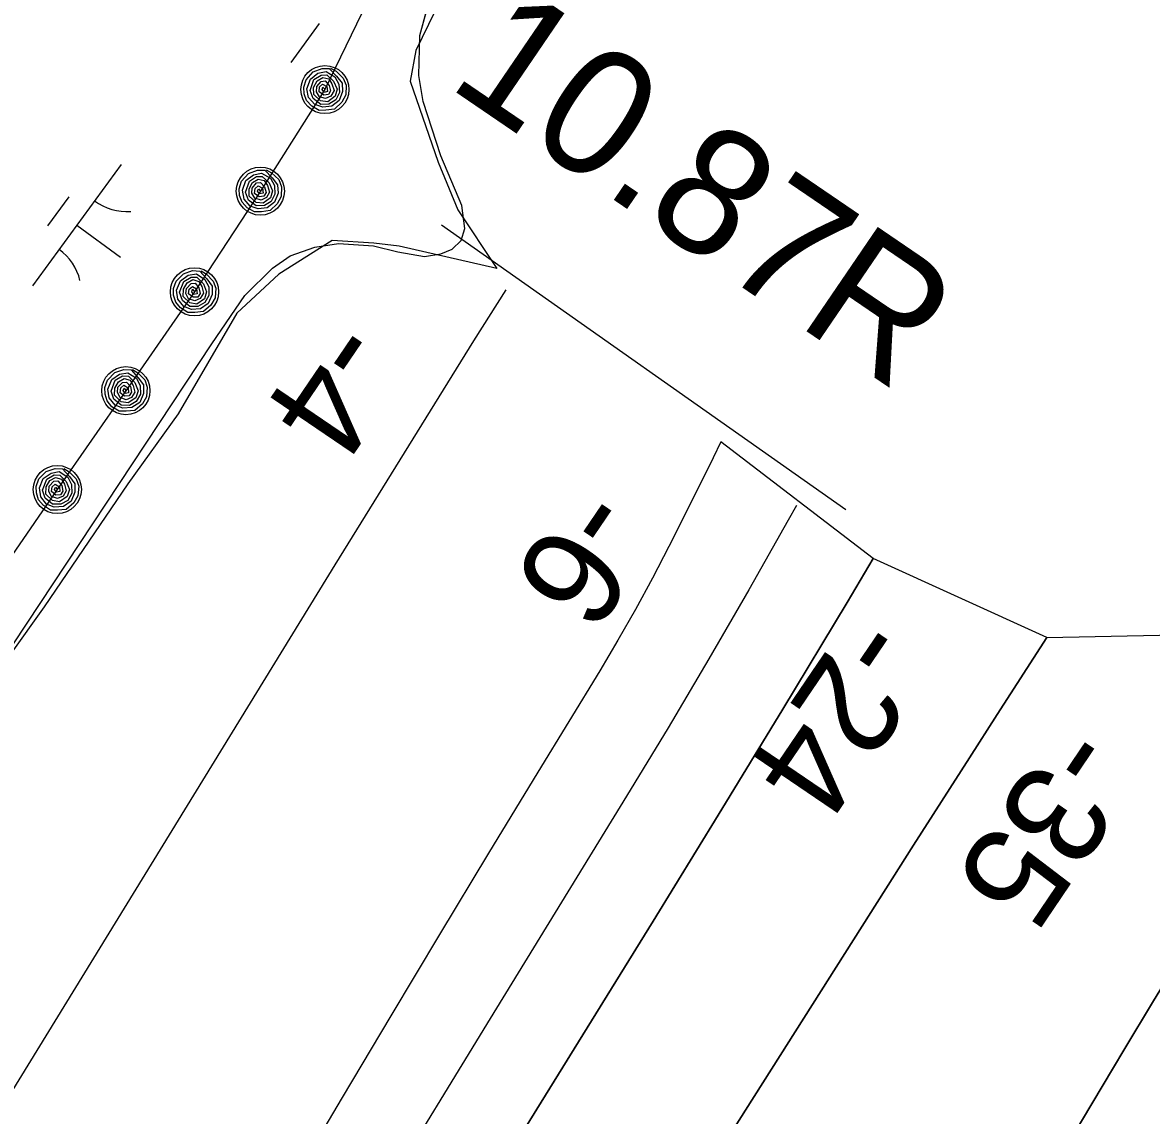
# Model space of a CAD drawing. Extents: x 3905714 to 3926767, y 183354 to 205755.
# Drawn here: x 3916141.8 to 3916517, y 193587.6 to 193950.9 of the extents above; entities that cross this region are included whole.
import ezdxf

# ---------------------------------------------------------------- set-up
doc = ezdxf.new("R2010")
doc.units = 0
for name, color, linetype in [('V-LEVE-TOET', 7, 'Continuous'), ('V-RIVR-EDGE', 7, 'Continuous'), ('V-RIVR-RANG', 7, 'Continuous'), ('V-RRAP-FSHR', 7, 'Continuous'), ('V-STRM-FMON', 7, 'Continuous'), ('V-TOPO-DPTH', 7, 'Continuous'), ('V-TOPO-MINR', 7, 'Continuous'), ('V-TOPO-SHOR', 7, 'Continuous'), ('V-WETL-SWMP', 7, 'Continuous')]:
    doc.layers.add(name, color=color, linetype=linetype)

msp = doc.modelspace()

# ---------------------------------------------------------------- linework, layer by layer
at = {"layer": 'V-LEVE-TOET'}
msp.add_line((3916280.98, 193883.63), (3916415.48, 193789.03), dxfattribs=at)
at = {"layer": 'V-RIVR-EDGE'}
msp.add_lwpolyline([(3916289.23, 193976), (3916272.51, 193941.62), (3916270.65, 193931.4), (3916279.94, 193904.46), (3916286.44, 193888.66), (3916299.45, 193869.15), (3916266.93, 193876.58), (3916258.57, 193877.51), (3916244.63, 193878.44), (3916226.97, 193867.29), (3916213.04, 193854.28), (3916193.52, 193820.83), (3916176.8, 193797.6), (3916148.92, 193756.71), (3916125.69, 193724.19), (3916086.66, 193672.15), (3916050.42, 193617.33), (3916027.19, 193586.67)], dxfattribs=at)
at = {"layer": 'V-RRAP-FSHR'}
for points in [[(3916259.73, 193964.8), (3916242.28, 193928.59), (3916220.81, 193894.84), (3916198.92, 193861.37), (3916176.12, 193828.51), (3916153.31, 193795.65), (3916130.5, 193762.79), (3916107.69, 193729.93), (3916084.88, 193697.69), (3916061.18, 193664.99), (3916036.51, 193633.38), (3916011.99, 193601.77), (3915987.48, 193570.16), (3915966.79, 193535.97), (3915946.65, 193501.41), (3915926.51, 193466.85), (3915906.37, 193432.29), (3915886.23, 193397.73), (3915866.31, 193363.43), (3915846.41, 193328.35), (3915826.5, 193293.65), (3915806.52, 193259), (3915786.5, 193224.37)], [(3916244.16, 193935.67), (3916245.97, 193934.66), (3916248.38, 193932.43), (3916249.35, 193930.05), (3916249.22, 193926.84), (3916247.92, 193924.41), (3916245.5, 193922.13), (3916242.62, 193921.74), (3916240.35, 193921.66), (3916237.87, 193923.06), (3916236.2, 193924.96), (3916235.39, 193927.17), (3916235.23, 193929.38), (3916235.99, 193931.88), (3916238.35, 193934.44), (3916241.31, 193935.61), (3916243.71, 193935.57), (3916246.16, 193933.04), (3916248.01, 193930.72), (3916248.15, 193927.93), (3916247.02, 193924.91), (3916244.53, 193923.06), (3916241.53, 193922.71), (3916238.89, 193923.63), (3916236.87, 193925.95), (3916236.3, 193928.88), (3916237.49, 193932.11), (3916239.97, 193934), (3916242.7, 193934.58), (3916245.59, 193932.85), (3916246.93, 193930.44), (3916247.14, 193927.6), (3916245.89, 193925.14), (3916243.63, 193923.77), (3916240.87, 193923.68), (3916238.37, 193925.59), (3916237.35, 193928.24), (3916238.61, 193931.92), (3916241.01, 193933.44), (3916242.92, 193933.45), (3916245.18, 193931.38), (3916246.3, 193928.73), (3916245.63, 193926.38), (3916243.2, 193924.56), (3916240.85, 193924.85), (3916238.56, 193926.92), (3916238.53, 193929.33), (3916239.71, 193931.46), (3916241.53, 193932.63), (3916243.53, 193932.12), (3916244.62, 193930.45), (3916245.3, 193928.25), (3916244.28, 193926.44), (3916242.52, 193925.58), (3916240.43, 193926.22), (3916239.47, 193927.87), (3916239.59, 193929.63), (3916241.04, 193931.31), (3916242.36, 193931.48), (3916243.7, 193930), (3916244.18, 193928.13), (3916243.44, 193926.91), (3916241.88, 193926.75), (3916240.35, 193927.83), (3916240.52, 193929.46), (3916241.5, 193930.36), (3916242.95, 193929.57), (3916243.16, 193927.95), (3916242.02, 193927.67), (3916241.36, 193928.61), (3916241.63, 193929.41), (3916242.31, 193928.63)], [(3916222.69, 193901.92), (3916224.51, 193900.9), (3916226.91, 193898.68), (3916227.89, 193896.29), (3916227.75, 193893.08), (3916226.45, 193890.65), (3916224.03, 193888.38), (3916221.15, 193887.99), (3916218.88, 193887.91), (3916216.41, 193889.31), (3916214.74, 193891.2), (3916213.93, 193893.42), (3916213.77, 193895.63), (3916214.53, 193898.13), (3916216.89, 193900.69), (3916219.85, 193901.86), (3916222.25, 193901.82), (3916224.7, 193899.29), (3916226.55, 193896.97), (3916226.68, 193894.18), (3916225.56, 193891.15), (3916223.06, 193889.3), (3916220.07, 193888.96), (3916217.43, 193889.87), (3916215.4, 193892.2), (3916214.84, 193895.12), (3916216.03, 193898.36), (3916218.51, 193900.24), (3916221.24, 193900.83), (3916224.13, 193899.1), (3916225.47, 193896.68), (3916225.68, 193893.85), (3916224.42, 193891.39), (3916222.16, 193890.02), (3916219.41, 193889.93), (3916216.91, 193891.83), (3916215.89, 193894.49), (3916217.15, 193898.16), (3916219.54, 193899.69), (3916221.45, 193899.69), (3916223.71, 193897.63), (3916224.83, 193894.98), (3916224.17, 193892.62), (3916221.73, 193890.81), (3916219.38, 193891.09), (3916217.1, 193893.17), (3916217.07, 193895.58), (3916218.25, 193897.71), (3916220.06, 193898.87), (3916222.06, 193898.36), (3916223.16, 193896.7), (3916223.84, 193894.5), (3916222.82, 193892.68), (3916221.06, 193891.83), (3916218.97, 193892.46), (3916218.01, 193894.11), (3916218.12, 193895.88), (3916219.57, 193897.56), (3916220.89, 193897.72), (3916222.24, 193896.24), (3916222.72, 193894.38), (3916221.98, 193893.15), (3916220.42, 193893), (3916218.89, 193894.08), (3916219.05, 193895.7), (3916220.04, 193896.6), (3916221.49, 193895.82), (3916221.7, 193894.19), (3916220.55, 193893.92), (3916219.9, 193894.85), (3916220.17, 193895.65), (3916220.85, 193894.87)], [(3916201.09, 193868.37), (3916202.86, 193867.28), (3916205.17, 193864.96), (3916206.05, 193862.54), (3916205.79, 193859.33), (3916204.39, 193856.96), (3916201.88, 193854.78), (3916198.98, 193854.51), (3916196.71, 193854.52), (3916194.3, 193856.02), (3916192.7, 193857.98), (3916191.98, 193860.23), (3916191.92, 193862.44), (3916192.78, 193864.91), (3916195.23, 193867.37), (3916198.24, 193868.42), (3916200.64, 193868.29), (3916202.98, 193865.66), (3916204.74, 193863.27), (3916204.76, 193860.47), (3916203.51, 193857.49), (3916200.95, 193855.75), (3916197.94, 193855.52), (3916195.34, 193856.54), (3916193.41, 193858.95), (3916192.96, 193861.9), (3916194.28, 193865.08), (3916196.84, 193866.86), (3916199.59, 193867.34), (3916202.41, 193865.49), (3916203.65, 193863.03), (3916203.74, 193860.18), (3916202.39, 193857.77), (3916200.08, 193856.49), (3916197.32, 193856.52), (3916194.9, 193858.52), (3916193.99, 193861.22), (3916195.4, 193864.84), (3916197.85, 193866.27), (3916199.75, 193866.19), (3916201.93, 193864.04), (3916202.94, 193861.34), (3916202.19, 193859.02), (3916199.68, 193857.31), (3916197.34, 193857.68), (3916195.14, 193859.85), (3916195.21, 193862.26), (3916196.47, 193864.34), (3916198.34, 193865.43), (3916200.31, 193864.84), (3916201.34, 193863.14), (3916201.93, 193860.91), (3916200.84, 193859.14), (3916199.05, 193858.35), (3916196.98, 193859.07), (3916196.09, 193860.76), (3916196.28, 193862.52), (3916197.79, 193864.14), (3916199.12, 193864.25), (3916200.4, 193862.71), (3916200.81, 193860.83), (3916200.01, 193859.64), (3916198.45, 193859.55), (3916196.96, 193860.68), (3916197.2, 193862.3), (3916198.22, 193863.16), (3916199.63, 193862.32), (3916199.78, 193860.69), (3916198.62, 193860.46), (3916198.01, 193861.42), (3916198.31, 193862.21), (3916198.96, 193861.4)], [(3916178.28, 193835.51), (3916180.05, 193834.42), (3916182.36, 193832.1), (3916183.24, 193829.68), (3916182.98, 193826.47), (3916181.58, 193824.1), (3916179.07, 193821.92), (3916176.18, 193821.65), (3916173.9, 193821.66), (3916171.49, 193823.16), (3916169.9, 193825.12), (3916169.17, 193827.37), (3916169.11, 193829.58), (3916169.97, 193832.05), (3916172.43, 193834.51), (3916175.43, 193835.56), (3916177.83, 193835.43), (3916180.18, 193832.8), (3916181.93, 193830.41), (3916181.95, 193827.61), (3916180.7, 193824.63), (3916178.14, 193822.89), (3916175.13, 193822.66), (3916172.53, 193823.68), (3916170.6, 193826.09), (3916170.16, 193829.04), (3916171.47, 193832.22), (3916174.03, 193834), (3916176.78, 193834.48), (3916179.6, 193832.63), (3916180.84, 193830.17), (3916180.93, 193827.32), (3916179.58, 193824.92), (3916177.27, 193823.64), (3916174.51, 193823.66), (3916172.09, 193825.66), (3916171.18, 193828.36), (3916172.59, 193831.98), (3916175.04, 193833.41), (3916176.95, 193833.33), (3916179.12, 193831.18), (3916180.14, 193828.48), (3916179.38, 193826.16), (3916176.87, 193824.45), (3916174.53, 193824.82), (3916172.33, 193826.99), (3916172.4, 193829.4), (3916173.67, 193831.48), (3916175.53, 193832.57), (3916177.51, 193831.98), (3916178.53, 193830.27), (3916179.12, 193828.05), (3916178.03, 193826.27), (3916176.24, 193825.49), (3916174.18, 193826.21), (3916173.28, 193827.9), (3916173.47, 193829.65), (3916174.98, 193831.27), (3916176.31, 193831.39), (3916177.6, 193829.85), (3916178, 193827.97), (3916177.21, 193826.78), (3916175.65, 193826.68), (3916174.16, 193827.82), (3916174.39, 193829.44), (3916175.41, 193830.3), (3916176.83, 193829.46), (3916176.97, 193827.83), (3916175.82, 193827.6), (3916175.2, 193828.56), (3916175.5, 193829.35), (3916176.15, 193828.54)], [(3916155.47, 193802.65), (3916157.24, 193801.56), (3916159.55, 193799.24), (3916160.43, 193796.82), (3916160.17, 193793.61), (3916158.77, 193791.24), (3916156.26, 193789.06), (3916153.37, 193788.79), (3916151.1, 193788.8), (3916148.68, 193790.3), (3916147.09, 193792.26), (3916146.37, 193794.51), (3916146.3, 193796.72), (3916147.16, 193799.19), (3916149.62, 193801.65), (3916152.62, 193802.7), (3916155.02, 193802.57), (3916157.37, 193799.94), (3916159.12, 193797.55), (3916159.15, 193794.75), (3916157.9, 193791.77), (3916155.33, 193790.03), (3916152.32, 193789.8), (3916149.72, 193790.82), (3916147.79, 193793.23), (3916147.35, 193796.18), (3916148.66, 193799.36), (3916151.22, 193801.14), (3916153.97, 193801.62), (3916156.79, 193799.77), (3916158.03, 193797.31), (3916158.12, 193794.46), (3916156.77, 193792.05), (3916154.46, 193790.77), (3916151.7, 193790.8), (3916149.28, 193792.8), (3916148.37, 193795.5), (3916149.78, 193799.12), (3916152.23, 193800.55), (3916154.14, 193800.47), (3916156.31, 193798.32), (3916157.33, 193795.62), (3916156.57, 193793.3), (3916154.06, 193791.59), (3916151.72, 193791.96), (3916149.52, 193794.13), (3916149.59, 193796.54), (3916150.86, 193798.62), (3916152.72, 193799.71), (3916154.7, 193799.12), (3916155.72, 193797.42), (3916156.31, 193795.19), (3916155.22, 193793.41), (3916153.43, 193792.63), (3916151.37, 193793.35), (3916150.48, 193795.04), (3916150.66, 193796.8), (3916152.18, 193798.42), (3916153.5, 193798.53), (3916154.79, 193796.99), (3916155.19, 193795.11), (3916154.4, 193793.92), (3916152.84, 193793.83), (3916151.35, 193794.96), (3916151.58, 193796.58), (3916152.6, 193797.44), (3916154.02, 193796.6), (3916154.17, 193794.97), (3916153.01, 193794.74), (3916152.39, 193795.7), (3916152.69, 193796.49), (3916153.34, 193795.68)]]:
    msp.add_lwpolyline(points, dxfattribs=at)
for centre in [(3916242.28, 193928.59), (3916220.82, 193894.84), (3916198.92, 193861.37), (3916176.12, 193828.51), (3916153.31, 193795.65)]:
    msp.add_circle(centre, 8, dxfattribs=at)
at = {"layer": 'V-TOPO-DPTH'}
for p, q in [((3916424.55, 193772.69), (3916373.89, 193811.54)), ((3916482.27, 193746.49), (3916424.55, 193772.69))]:
    msp.add_line(p, q, dxfattribs=at)
for points in [[(3916225.84, 193136.37), (3916507.9, 193609.29), (3916517.74, 193625.66), (3916527.65, 193641.98), (3916537.69, 193658.22), (3916547.79, 193674.42), (3916677.81, 193881.11), (3916726.25, 193958.01)], [(3916373.89, 193811.54), (3916371.32, 193806.17), (3916362.96, 193789.26), (3916356.59, 193776.68), (3916351.13, 193766.2), (3916345.51, 193755.82), (3916339.64, 193745.58), (3916333.61, 193735.42), (3916313.05, 193701.74), (3916296.68, 193674.78), (3916280.37, 193647.78), (3916264.18, 193620.71), (3916248.05, 193593.6), (3916135.82, 193404.03), (3916103.61, 193349.94), (3916071.24, 193295.95), (3916038.6, 193242.12)], [(3916079.15, 193209.31), (3916124.67, 193284.13), (3916170.32, 193358.88), (3916216.18, 193433.5), (3916262.16, 193508.04), (3916351.34, 193652.17), (3916373, 193687.4), (3916394.53, 193722.7), (3916415.86, 193758.13), (3916424.55, 193772.69)], [(3916424.55, 193772.69), (3916415.86, 193758.13), (3916394.53, 193722.7), (3916373, 193687.4), (3916351.34, 193652.17), (3916262.16, 193508.04), (3916216.18, 193433.5), (3916170.32, 193358.88), (3916124.67, 193284.13), (3916079.15, 193209.31)], [(3916161.87, 193242.13), (3916428.73, 193662.94), (3916437.96, 193677.46), (3916447.21, 193691.97), (3916456.5, 193706.46), (3916465.8, 193720.93), (3916482.27, 193746.49), (3916594.6, 193748.82)], [(3916594.6, 193748.82), (3916547.79, 193674.42), (3916537.69, 193658.22), (3916527.65, 193641.98), (3916517.74, 193625.66), (3916507.9, 193609.29), (3916225.84, 193136.37)], [(3916161.87, 193242.13), (3916428.73, 193662.94), (3916437.96, 193677.46), (3916447.21, 193691.97), (3916456.5, 193706.46), (3916465.8, 193720.93), (3916482.27, 193746.49)]]:
    msp.add_lwpolyline(points, dxfattribs=at)
at = {"layer": 'V-TOPO-MINR'}
for points in [[(3916726.25, 193958.01), (3916677.81, 193881.11), (3916547.79, 193674.42), (3916537.69, 193658.22), (3916527.65, 193641.98), (3916517.74, 193625.66), (3916507.9, 193609.29), (3916225.84, 193136.37)], [(3916302.39, 193862.02), (3916291.68, 193845.05), (3916280.12, 193826.48), (3916268.58, 193807.89), (3916257.09, 193789.28), (3916245.62, 193770.65), (3916060.21, 193468.76), (3916025.95, 193413.77), (3915991.21, 193359.08), (3915955.78, 193304.84), (3915919.87, 193250.9), (3915888.75, 193204.81), (3915867.92, 193174.24), (3915846.9, 193143.8), (3915825.61, 193113.55), (3915804.14, 193083.42), (3915621.99, 192830.25), (3915621.99, 192830.25)], [(3916373.89, 193811.54), (3916371.32, 193806.17), (3916362.96, 193789.26), (3916356.59, 193776.68), (3916351.13, 193766.2), (3916345.51, 193755.82), (3916339.64, 193745.58), (3916333.61, 193735.42), (3916313.05, 193701.74), (3916296.68, 193674.78), (3916280.37, 193647.78), (3916264.18, 193620.71), (3916248.05, 193593.6), (3916135.82, 193404.03), (3916103.61, 193349.94), (3916071.24, 193295.95), (3916038.6, 193242.12)], [(3916399.02, 193790.32), (3916396.32, 193785.47), (3916383.21, 193762.34), (3916369.91, 193739.33), (3916356.33, 193716.48), (3916342.56, 193693.74), (3916297.21, 193619.88), (3916260.77, 193560.22), (3916224.51, 193500.43), (3916188.55, 193440.48), (3916152.77, 193380.41), (3915975.7, 193081.51)], [(3916424.55, 193772.69), (3916415.86, 193758.13), (3916394.53, 193722.7), (3916373, 193687.4), (3916351.34, 193652.17), (3916262.16, 193508.04), (3916216.18, 193433.5), (3916170.32, 193358.88), (3916124.67, 193284.13), (3916079.15, 193209.31)], [(3916482.27, 193746.49), (3916465.8, 193720.93), (3916456.5, 193706.46), (3916447.21, 193691.97), (3916437.96, 193677.46), (3916428.73, 193662.94), (3916161.87, 193242.13)]]:
    msp.add_lwpolyline(points, dxfattribs=at)
at = {"layer": 'V-TOPO-SHOR'}
msp.add_lwpolyline([(3915990.96, 193535.64), (3916053.65, 193625.56), (3916134.48, 193737.83), (3916204.68, 193844.14), (3916215.63, 193860.11), (3916224.81, 193869.19), (3916230.75, 193873.35), (3916238.91, 193876.26), (3916246.81, 193877.45), (3916258.4, 193876.64), (3916266.53, 193874.62), (3916275.4, 193873.08), (3916280.84, 193874.04), (3916284.54, 193875.5), (3916287.52, 193878.44), (3916288.78, 193882.38), (3916287.84, 193890.03), (3916280.78, 193906.6), (3916274.96, 193924.65), (3916273.54, 193933.29), (3916273.86, 193946.61), (3916278.65, 193964.59)], dxfattribs=at)
at = {"layer": 'V-WETL-SWMP'}
for p, q in [((3916273.86, 193946.61), (3916278.65, 193964.59)), ((3916240.36, 193950.55), (3916230.91, 193937.64)), ((3916273.54, 193933.29), (3916273.86, 193946.61)), ((3916274.96, 193924.65), (3916273.54, 193933.29)), ((3916280.78, 193906.6), (3916274.96, 193924.65)), ((3916287.84, 193890.03), (3916280.78, 193906.6)), ((3916174.59, 193903.71), (3916145.04, 193863.37)), ((3916157.14, 193892.94), (3916150.05, 193883.26)), ((3916288.78, 193882.38), (3916287.84, 193890.03)), ((3916159.82, 193883.54), (3916174.34, 193872.9)), ((3916287.52, 193878.44), (3916288.78, 193882.38)), ((3916284.54, 193875.5), (3916287.52, 193878.44)), ((3916230.75, 193873.35), (3916238.91, 193876.26)), ((3916238.91, 193876.26), (3916246.81, 193877.45)), ((3916246.81, 193877.45), (3916258.4, 193876.64)), ((3916258.4, 193876.64), (3916266.53, 193874.62)), ((3916266.53, 193874.62), (3916275.4, 193873.09)), ((3916280.84, 193874.04), (3916284.54, 193875.5)), ((3916224.81, 193869.19), (3916230.75, 193873.35)), ((3916275.4, 193873.09), (3916280.84, 193874.04)), ((3916215.63, 193860.11), (3916224.81, 193869.19)), ((3916204.68, 193844.14), (3916215.63, 193860.11)), ((3916134.48, 193737.83), (3916204.68, 193844.14))]:
    msp.add_line(p, q, dxfattribs=at)
for centre, start, end in [((3916176.33, 193905.68), 233, 274.5436), ((3916143.68, 193861.12), 13, 54.5436)]:
    msp.add_arc(centre, 17.62, start, end, dxfattribs=at)

# ---------------------------------------------------------------- texts
at = {"layer": 'V-RIVR-RANG'}
for s, rotation, p in [('-4', 235.7983, (3916243.44, 193854.55)), ('-6', 235.7983, (3916326.35, 193798.65)), ('-24', 235.7983, (3916418.16, 193755.83)), ('-35', 235.9357, (3916486.88, 193719.47))]:
    msp.add_text(s, height=33.5, rotation=rotation, dxfattribs=at).set_placement(p)
at = {"layer": 'V-STRM-FMON'}
msp.add_text('10.87R', height=42, rotation=325.7191, dxfattribs=at).set_placement((3916282.45, 193930))

doc.saveas('drawing.dxf')
